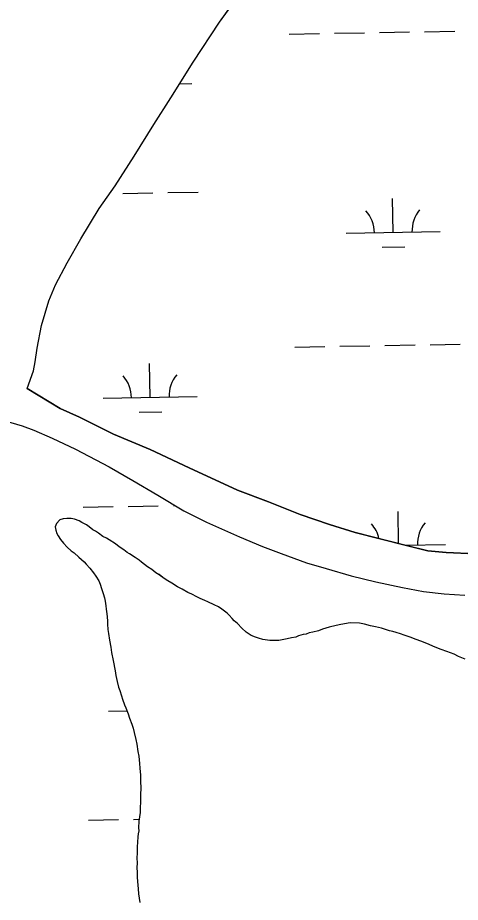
# Model space of a CAD drawing. Extents: x 3892998 to 3931244, y 278583 to 304547.
# Drawn here: x 3923002 to 3923473, y 300197 to 301137 of the extents above; entities that cross this region are included whole.
import ezdxf

# ---------------------------------------------------------------- set-up
doc = ezdxf.new("R2010")
doc.units = 0
doc.layers.add('V-TOPO-SHOR', color=7, linetype='Continuous')
doc.layers.add('V-WETL-SWMP', color=7, linetype='Continuous')

msp = doc.modelspace()

# ---------------------------------------------------------------- linework, layer by layer
at = {"layer": 'V-TOPO-SHOR'}
for points in [[(3923011.82, 300742.63), (3923018.56, 300761.32), (3923020.21, 300771.02), (3923022.44, 300785.42), (3923027.1, 300809.51), (3923034.8, 300835.56), (3923041.97, 300852.83), (3923054.31, 300875.94), (3923068.91, 300901.51), (3923088.23, 300933.88), (3923105.46, 300957.97), (3923125.7, 300989.38), (3923146.46, 301022.97), (3923164.58, 301051.29), (3923188.28, 301089.21), (3923216.32, 301131.74), (3923235.67, 301158.61), (3923257.09, 301187.16), (3923294.37, 301234.49), (3923333, 301292.48), (3923368.65, 301337.65), (3923401.64, 301383.21), (3923438.18, 301425.85)], [(3923011.82, 300742.63), (3923047.05, 300721.32), (3923067.3, 300712.17), (3923103.71, 300694.13), (3923142.52, 300677.92), (3923184.25, 300658.34), (3923235.47, 300634.43), (3923268.55, 300621.98), (3923302.09, 300608.74), (3923333.31, 300597.91), (3923360.67, 300589.69), (3923415.13, 300575.63), (3923438.14, 300570.03), (3923457.47, 300568.46), (3923488.29, 300566.93)], [(3922985.05, 300707.45), (3922994.32, 300706.44), (3923006.51, 300702.84), (3923019, 300698.29), (3923038.48, 300689.79), (3923063.07, 300678.18), (3923099.15, 300659.2), (3923124.3, 300644.74), (3923150.86, 300629.3), (3923178.48, 300612.58), (3923202.59, 300600.5), (3923237.65, 300585.01), (3923262.11, 300574.51), (3923282.09, 300567.26), (3923309.09, 300557.16), (3923329.88, 300551.15), (3923356.46, 300543.42), (3923382.77, 300537.28), (3923411.12, 300531.24), (3923433.22, 300526.93), (3923455.52, 300524.5), (3923477.37, 300523.03)], [(3923098.92, 300581.82), (3923096.06, 300583.5), (3923092.24, 300585.2), (3923087.81, 300588.86), (3923084.31, 300590.88), (3923081.77, 300592.55), (3923077.66, 300595.55), (3923074.81, 300597.87), (3923070.03, 300600.24), (3923067.17, 300601.93), (3923062.06, 300603.66), (3923058.53, 300604.39), (3923054.02, 300604.5), (3923050.14, 300603.95), (3923046.57, 300603.07), (3923042.93, 300599.29), (3923041.55, 300595.45), (3923042.11, 300591.89), (3923043.32, 300588.64), (3923044.87, 300586.02), (3923047.35, 300582.1), (3923050.48, 300578.15), (3923054.25, 300573.87), (3923058.67, 300570.22), (3923061.84, 300567.89), (3923066.89, 300563.25), (3923072.25, 300558.29), (3923074.45, 300555.98), (3923078.54, 300551.69), (3923082.28, 300546.76), (3923084.77, 300543.16), (3923087.88, 300538.25), (3923089.41, 300534.66), (3923090.91, 300530.11), (3923092.71, 300524.59), (3923093.89, 300520.05), (3923094.77, 300516.48), (3923095.3, 300511.63), (3923095.86, 300508.07), (3923096.71, 300503.22), (3923096.95, 300499.99), (3923097.17, 300495.47), (3923097.09, 300492.25), (3923097.59, 300486.43), (3923098.46, 300482.22), (3923099.25, 300475.11), (3923100.69, 300467.66), (3923101.52, 300462.16), (3923103.25, 300453.42), (3923105.25, 300442.73), (3923106.09, 300437.55), (3923107.54, 300431.07), (3923109.01, 300425.23), (3923110.22, 300421.66), (3923112.02, 300416.13), (3923113.22, 300412.56), (3923115.33, 300406.38), (3923116.86, 300403.12), (3923119.29, 300396.94), (3923120.79, 300392.39), (3923123.22, 300385.89), (3923124.41, 300381.67), (3923125.59, 300377.12), (3923127.34, 300369.67), (3923128.51, 300364.8), (3923129.61, 300356.72), (3923130.46, 300351.86), (3923131.24, 300344.11), (3923131.76, 300339.26), (3923132.23, 300331.83), (3923132.37, 300324.1), (3923132.56, 300318.93), (3923132.35, 300310.23), (3923132.22, 300304.76), (3923132, 300295.41), (3923131.92, 300292.19), (3923130.73, 300282.87), (3923130.24, 300275.79), (3923130.48, 300272.56), (3923129.76, 300269.36), (3923129.36, 300266.14), (3923129.22, 300260.34), (3923128.78, 300255.52), (3923128.93, 300248.42), (3923128.51, 300244.24), (3923128.68, 300237.79), (3923128.58, 300233.92), (3923128.76, 300227.8), (3923128.65, 300223.28), (3923129.19, 300218.76), (3923129.96, 300211), (3923130.16, 300205.52), (3923131.55, 300196.46)], [(3923477.54, 300455.04), (3923470.52, 300457.79), (3923466.06, 300460.15), (3923458.08, 300463.25), (3923452.32, 300465.32), (3923444.02, 300468.42), (3923438.6, 300470.81), (3923430.62, 300474.22), (3923425.5, 300475.96), (3923419.11, 300478.37), (3923412.71, 300480.46), (3923408.88, 300481.84), (3923404.4, 300483.23), (3923400.88, 300484.29), (3923397.35, 300485.02), (3923394.15, 300486.06), (3923388.72, 300487.8), (3923382.3, 300489.25), (3923377.17, 300490.34), (3923370.45, 300492.11), (3923365.31, 300493.2), (3923355.33, 300493.44), (3923345.29, 300491.75), (3923340.44, 300490.9), (3923332.97, 300488.82), (3923325.83, 300486.74), (3923321.6, 300485.23), (3923315.77, 300483.76), (3923311.88, 300482.88), (3923308.62, 300481.67), (3923305.39, 300481.11), (3923300.52, 300479.61), (3923297.58, 300478.39), (3923293.05, 300477.53), (3923288.2, 300476.68), (3923284.95, 300475.8), (3923279.45, 300474.96), (3923275.58, 300474.73), (3923269.78, 300474.87), (3923262.38, 300475.7), (3923257.91, 300477.41), (3923254.71, 300478.46), (3923249.92, 300480.18), (3923244.84, 300483.53), (3923240.11, 300487.84), (3923235.39, 300492.78), (3923231.92, 300495.77), (3923229.72, 300498.08), (3923226.58, 300501.7), (3923224.38, 300504.01), (3923221.85, 300506.01), (3923219, 300508.01), (3923215.19, 300510.68), (3923210.73, 300512.72), (3923204.03, 300515.78), (3923200.84, 300517.15), (3923195.74, 300519.53), (3923192.24, 300521.23), (3923186.82, 300523.93), (3923182.68, 300525.97), (3923176.64, 300529.34), (3923171.86, 300531.71), (3923165.51, 300535.73), (3923161.37, 300538.09), (3923157.57, 300540.76), (3923152.19, 300544.75), (3923148.69, 300546.77), (3923144.26, 300550.1), (3923139.81, 300553.11), (3923133.49, 300558.1), (3923130.96, 300560.1), (3923126.84, 300563.09), (3923120.8, 300566.79), (3923118.27, 300568.46), (3923114.46, 300571.13), (3923109.71, 300574.47), (3923105.59, 300577.47), (3923098.92, 300581.82)]]:
    msp.add_lwpolyline(points, dxfattribs=at)
at = {"layer": 'V-WETL-SWMP'}
for p, q in [((3923216.32, 301131.74), (3923235.67, 301158.61)), ((3923188.28, 301089.21), (3923216.32, 301131.74)), ((3923290.63, 301119.21), (3923322.63, 301119.76)), ((3923338.63, 301120.04), (3923370.62, 301120.59)), ((3923386.62, 301120.87), (3923418.61, 301121.42)), ((3923434.61, 301121.7), (3923466.61, 301122.25)), ((3923164.58, 301051.29), (3923188.28, 301089.21)), ((3923174.05, 301066.44), (3923186.94, 301066.66)), ((3923146.46, 301022.97), (3923164.58, 301051.29)), ((3923125.7, 300989.38), (3923146.46, 301022.97)), ((3923105.46, 300957.97), (3923125.7, 300989.38)), ((3923088.23, 300933.88), (3923105.46, 300957.97)), ((3923113.54, 300949.94), (3923145.53, 300950.5)), ((3923161.53, 300950.77), (3923193.53, 300951.33)), ((3923401.14, 300908.49), (3923400.52, 300944.48)), ((3923068.91, 300901.51), (3923088.23, 300933.88)), ((3923351.15, 300907.62), (3923451.13, 300909.35)), ((3923054.31, 300875.94), (3923068.91, 300901.51)), ((3923389.41, 300892.85), (3923413.41, 300893.26)), ((3923041.97, 300852.82), (3923054.31, 300875.94)), ((3923034.8, 300835.56), (3923041.97, 300852.82)), ((3923027.1, 300809.51), (3923034.8, 300835.56)), ((3923022.44, 300785.42), (3923027.1, 300809.51)), ((3923440.37, 300789.08), (3923472.37, 300789.63)), ((3923020.21, 300771.02), (3923022.44, 300785.42)), ((3923296.39, 300786.58), (3923328.39, 300787.14)), ((3923344.38, 300787.41), (3923376.38, 300787.97)), ((3923392.38, 300788.24), (3923424.37, 300788.8)), ((3923018.56, 300761.32), (3923020.21, 300771.02)), ((3923142.7, 300733.17), (3923142.08, 300769.17)), ((3923011.82, 300742.63), (3923018.56, 300761.32)), ((3923047.05, 300721.31), (3923011.82, 300742.63)), ((3923092.71, 300732.31), (3923192.69, 300734.04)), ((3923067.3, 300712.17), (3923047.05, 300721.31)), ((3923130.97, 300717.54), (3923154.97, 300717.95)), ((3922994.32, 300706.44), (3923006.51, 300702.84)), ((3923103.71, 300694.13), (3923067.3, 300712.17)), ((3923006.51, 300702.84), (3923019, 300698.29)), ((3923019, 300698.29), (3923038.48, 300689.79)), ((3923038.48, 300689.79), (3923063.07, 300678.18)), ((3923142.52, 300677.92), (3923103.71, 300694.13)), ((3923063.07, 300678.18), (3923099.15, 300659.2)), ((3923184.25, 300658.34), (3923142.52, 300677.92)), ((3923099.15, 300659.2), (3923124.3, 300644.74)), ((3923235.47, 300634.43), (3923184.25, 300658.34)), ((3923124.3, 300644.74), (3923150.86, 300629.3)), ((3923268.55, 300621.98), (3923235.47, 300634.43)), ((3923150.86, 300629.3), (3923178.48, 300612.58)), ((3923302.09, 300608.73), (3923268.55, 300621.98)), ((3923071.3, 300616.49), (3923103.3, 300617.04)), ((3923119.29, 300617.32), (3923151.29, 300617.87)), ((3923167.29, 300618.15), (3923169.22, 300618.18)), ((3923178.48, 300612.58), (3923202.59, 300600.5)), ((3923406.87, 300577.76), (3923406.28, 300611.85)), ((3923046.57, 300603.07), (3923042.93, 300599.29)), ((3923050.14, 300603.95), (3923046.57, 300603.07)), ((3923054.02, 300604.5), (3923050.14, 300603.95)), ((3923058.53, 300604.39), (3923054.02, 300604.5)), ((3923062.06, 300603.66), (3923058.53, 300604.39)), ((3923067.17, 300601.93), (3923062.06, 300603.66)), ((3923070.03, 300600.24), (3923067.17, 300601.93)), ((3923333.31, 300597.91), (3923302.09, 300608.73)), ((3923042.93, 300599.29), (3923041.55, 300595.45)), ((3923041.55, 300595.45), (3923042.11, 300591.89)), ((3923074.81, 300597.87), (3923070.03, 300600.24)), ((3923077.66, 300595.55), (3923074.81, 300597.87)), ((3923081.77, 300592.55), (3923077.66, 300595.55)), ((3923084.31, 300590.88), (3923081.77, 300592.55)), ((3923202.59, 300600.5), (3923237.65, 300585.02)), ((3923360.67, 300589.69), (3923333.31, 300597.91)), ((3923042.11, 300591.89), (3923043.32, 300588.64)), ((3923043.32, 300588.64), (3923044.87, 300586.02)), ((3923044.87, 300586.02), (3923047.35, 300582.1)), ((3923087.81, 300588.86), (3923084.31, 300590.88)), ((3923092.23, 300585.2), (3923087.81, 300588.86)), ((3923096.06, 300583.5), (3923092.23, 300585.2)), ((3923098.92, 300581.82), (3923096.06, 300583.5)), ((3923237.65, 300585.02), (3923262.11, 300574.51)), ((3923415.12, 300575.62), (3923360.67, 300589.69)), ((3923047.35, 300582.1), (3923050.48, 300578.15)), ((3923050.48, 300578.15), (3923054.25, 300573.87)), ((3923054.25, 300573.87), (3923058.67, 300570.22)), ((3923105.59, 300577.47), (3923098.92, 300581.82)), ((3923109.71, 300574.47), (3923105.59, 300577.47)), ((3923114.46, 300571.13), (3923109.71, 300574.47)), ((3923262.11, 300574.51), (3923282.09, 300567.26)), ((3923413.76, 300575.98), (3923456.89, 300576.73)), ((3923438.14, 300570.03), (3923415.12, 300575.62)), ((3923058.67, 300570.22), (3923061.84, 300567.88)), ((3923061.84, 300567.88), (3923066.89, 300563.25)), ((3923118.27, 300568.46), (3923114.46, 300571.13)), ((3923120.8, 300566.79), (3923118.27, 300568.46)), ((3923126.84, 300563.1), (3923120.8, 300566.79)), ((3923282.09, 300567.26), (3923309.09, 300557.16)), ((3923457.46, 300568.47), (3923438.14, 300570.03)), ((3923488.29, 300566.93), (3923457.46, 300568.47)), ((3923066.89, 300563.25), (3923072.25, 300558.29)), ((3923072.25, 300558.29), (3923074.45, 300555.98)), ((3923074.45, 300555.98), (3923078.53, 300551.69)), ((3923130.96, 300560.1), (3923126.84, 300563.1)), ((3923133.49, 300558.1), (3923130.96, 300560.1)), ((3923139.82, 300553.11), (3923133.49, 300558.1)), ((3923309.09, 300557.16), (3923329.88, 300551.15)), ((3923078.53, 300551.69), (3923082.28, 300546.76)), ((3923082.28, 300546.76), (3923084.77, 300543.16)), ((3923144.26, 300550.1), (3923139.82, 300553.11)), ((3923148.69, 300546.77), (3923144.26, 300550.1)), ((3923152.19, 300544.76), (3923148.69, 300546.77)), ((3923329.88, 300551.15), (3923356.46, 300543.42)), ((3923084.77, 300543.16), (3923087.88, 300538.24)), ((3923087.88, 300538.24), (3923089.41, 300534.66)), ((3923157.57, 300540.76), (3923152.19, 300544.76)), ((3923161.38, 300538.09), (3923157.57, 300540.76)), ((3923165.51, 300535.73), (3923161.38, 300538.09)), ((3923356.46, 300543.42), (3923382.77, 300537.28)), ((3923382.77, 300537.28), (3923411.12, 300531.24)), ((3923089.41, 300534.66), (3923090.91, 300530.11)), ((3923090.91, 300530.11), (3923092.71, 300524.59)), ((3923171.86, 300531.71), (3923165.51, 300535.73)), ((3923176.64, 300529.34), (3923171.86, 300531.71)), ((3923182.68, 300525.97), (3923176.64, 300529.34)), ((3923411.12, 300531.24), (3923433.22, 300526.93)), ((3923433.22, 300526.93), (3923455.52, 300524.5)), ((3923092.71, 300524.59), (3923093.89, 300520.05)), ((3923093.89, 300520.05), (3923094.77, 300516.48)), ((3923186.82, 300523.93), (3923182.68, 300525.97)), ((3923192.24, 300521.23), (3923186.82, 300523.93)), ((3923195.74, 300519.53), (3923192.24, 300521.23)), ((3923200.84, 300517.15), (3923195.74, 300519.53)), ((3923204.03, 300515.78), (3923200.84, 300517.15)), ((3923455.52, 300524.5), (3923477.37, 300523.03)), ((3923094.77, 300516.48), (3923095.3, 300511.63)), ((3923095.3, 300511.63), (3923095.86, 300508.07)), ((3923095.86, 300508.07), (3923096.71, 300503.22)), ((3923210.73, 300512.72), (3923204.03, 300515.78)), ((3923215.19, 300510.68), (3923210.73, 300512.72)), ((3923219, 300508.01), (3923215.19, 300510.68)), ((3923221.85, 300506.01), (3923219, 300508.01)), ((3923096.71, 300503.22), (3923096.95, 300499.99)), ((3923096.95, 300499.99), (3923097.17, 300495.47)), ((3923224.38, 300504.01), (3923221.85, 300506.01)), ((3923226.58, 300501.7), (3923224.38, 300504.01)), ((3923229.72, 300498.08), (3923226.58, 300501.7)), ((3923097.17, 300495.47), (3923097.09, 300492.25)), ((3923097.09, 300492.25), (3923097.59, 300486.43)), ((3923231.92, 300495.77), (3923229.72, 300498.08)), ((3923235.39, 300492.79), (3923231.92, 300495.77)), ((3923240.11, 300487.84), (3923235.39, 300492.79)), ((3923332.97, 300488.82), (3923325.83, 300486.74)), ((3923340.44, 300490.9), (3923332.97, 300488.82)), ((3923345.29, 300491.75), (3923340.44, 300490.9)), ((3923355.33, 300493.44), (3923345.29, 300491.75)), ((3923365.31, 300493.2), (3923355.33, 300493.44)), ((3923370.45, 300492.11), (3923365.31, 300493.2)), ((3923377.17, 300490.34), (3923370.45, 300492.11)), ((3923382.3, 300489.25), (3923377.17, 300490.34)), ((3923388.72, 300487.8), (3923382.3, 300489.25)), ((3923097.59, 300486.43), (3923098.46, 300482.22)), ((3923098.46, 300482.22), (3923099.25, 300475.11)), ((3923244.84, 300483.53), (3923240.11, 300487.84)), ((3923249.92, 300480.19), (3923244.84, 300483.53)), ((3923254.71, 300478.46), (3923249.92, 300480.19)), ((3923300.52, 300479.61), (3923297.58, 300478.39)), ((3923305.39, 300481.11), (3923300.52, 300479.61)), ((3923308.62, 300481.67), (3923305.39, 300481.11)), ((3923311.88, 300482.88), (3923308.62, 300481.67)), ((3923315.77, 300483.76), (3923311.88, 300482.88)), ((3923321.6, 300485.23), (3923315.77, 300483.76)), ((3923325.83, 300486.74), (3923321.6, 300485.23)), ((3923394.15, 300486.06), (3923388.72, 300487.8)), ((3923397.35, 300485.02), (3923394.15, 300486.06)), ((3923400.88, 300484.29), (3923397.35, 300485.02)), ((3923404.4, 300483.23), (3923400.88, 300484.29)), ((3923408.88, 300481.84), (3923404.4, 300483.23)), ((3923412.72, 300480.46), (3923408.88, 300481.84)), ((3923419.11, 300478.37), (3923412.72, 300480.46)), ((3923099.25, 300475.11), (3923100.69, 300467.66)), ((3923257.91, 300477.41), (3923254.71, 300478.46)), ((3923262.38, 300475.7), (3923257.91, 300477.41)), ((3923269.78, 300474.87), (3923262.38, 300475.7)), ((3923275.58, 300474.73), (3923269.78, 300474.87)), ((3923279.45, 300474.96), (3923275.58, 300474.73)), ((3923284.95, 300475.8), (3923279.45, 300474.96)), ((3923288.2, 300476.68), (3923284.95, 300475.8)), ((3923293.05, 300477.53), (3923288.2, 300476.68)), ((3923297.58, 300478.39), (3923293.05, 300477.53)), ((3923425.5, 300475.96), (3923419.11, 300478.37)), ((3923430.62, 300474.22), (3923425.5, 300475.96)), ((3923438.6, 300470.81), (3923430.62, 300474.22)), ((3923444.02, 300468.42), (3923438.6, 300470.81)), ((3923100.69, 300467.66), (3923101.52, 300462.16)), ((3923101.52, 300462.16), (3923103.25, 300453.42)), ((3923452.32, 300465.32), (3923444.02, 300468.42)), ((3923458.08, 300463.25), (3923452.32, 300465.32)), ((3923466.06, 300460.15), (3923458.08, 300463.25)), ((3923103.25, 300453.42), (3923105.24, 300442.73)), ((3923470.52, 300457.79), (3923466.06, 300460.15)), ((3923477.54, 300455.04), (3923470.52, 300457.79)), ((3923105.24, 300442.73), (3923106.09, 300437.55)), ((3923106.09, 300437.55), (3923107.54, 300431.07)), ((3923107.54, 300431.07), (3923109.01, 300425.23)), ((3923109.01, 300425.23), (3923110.22, 300421.66)), ((3923110.22, 300421.66), (3923112.02, 300416.13)), ((3923112.02, 300416.13), (3923113.22, 300412.56)), ((3923113.22, 300412.56), (3923115.33, 300406.38)), ((3923115.33, 300406.38), (3923116.86, 300403.12)), ((3923098.47, 300399.68), (3923118.08, 300400.02)), ((3923116.86, 300403.12), (3923119.29, 300396.94)), ((3923119.29, 300396.94), (3923120.79, 300392.39)), ((3923120.79, 300392.39), (3923123.22, 300385.89)), ((3923123.22, 300385.89), (3923124.41, 300381.67)), ((3923124.41, 300381.67), (3923125.58, 300377.12)), ((3923125.58, 300377.12), (3923127.34, 300369.67)), ((3923127.34, 300369.67), (3923128.51, 300364.8)), ((3923128.51, 300364.8), (3923129.61, 300356.72)), ((3923129.61, 300356.72), (3923130.46, 300351.86)), ((3923130.46, 300351.86), (3923131.24, 300344.11)), ((3923131.24, 300344.11), (3923131.77, 300339.26)), ((3923131.77, 300339.26), (3923132.23, 300331.83)), ((3923132.23, 300331.83), (3923132.37, 300324.09)), ((3923132.37, 300324.09), (3923132.56, 300318.93)), ((3923132.35, 300310.23), (3923132.22, 300304.76)), ((3923132.56, 300318.93), (3923132.35, 300310.23)), ((3923132.22, 300304.76), (3923132, 300295.41)), ((3923131.92, 300292.19), (3923130.73, 300282.87)), ((3923132, 300295.41), (3923131.92, 300292.19)), ((3923077.06, 300283.86), (3923109.06, 300284.42)), ((3923125.05, 300284.69), (3923130.98, 300284.8)), ((3923130.73, 300282.87), (3923130.24, 300275.79)), ((3923130.24, 300275.79), (3923130.48, 300272.56)), ((3923129.36, 300266.14), (3923129.22, 300260.34)), ((3923129.76, 300269.36), (3923129.36, 300266.14)), ((3923130.48, 300272.56), (3923129.76, 300269.36)), ((3923129.22, 300260.34), (3923128.78, 300255.52)), ((3923128.78, 300255.52), (3923128.93, 300248.42)), ((3923128.93, 300248.42), (3923128.51, 300244.24)), ((3923128.51, 300244.24), (3923128.68, 300237.79)), ((3923128.68, 300237.79), (3923128.58, 300233.92)), ((3923128.58, 300233.92), (3923128.76, 300227.8)), ((3923128.76, 300227.8), (3923128.65, 300223.29)), ((3923128.65, 300223.29), (3923129.19, 300218.76)), ((3923129.19, 300218.76), (3923129.96, 300211)), ((3923129.96, 300211), (3923130.16, 300205.52)), ((3923130.16, 300205.52), (3923131.55, 300196.46))]:
    msp.add_line(p, q, dxfattribs=at)
for centre, start, end in [((3923345.9, 300908), 0.21988, 41.76354), ((3923456.37, 300909.92), 140.21988, 181.76354), ((3923087.46, 300732.69), 0.21988, 41.76354), ((3923197.93, 300734.6), 140.21988, 181.76354), ((3923351.66, 300575.38), 12.71756, 41.76354), ((3923462.13, 300577.29), 140.21988, 181.76354)]:
    msp.add_arc(centre, 35.25, start, end, dxfattribs=at)

doc.saveas('drawing.dxf')
